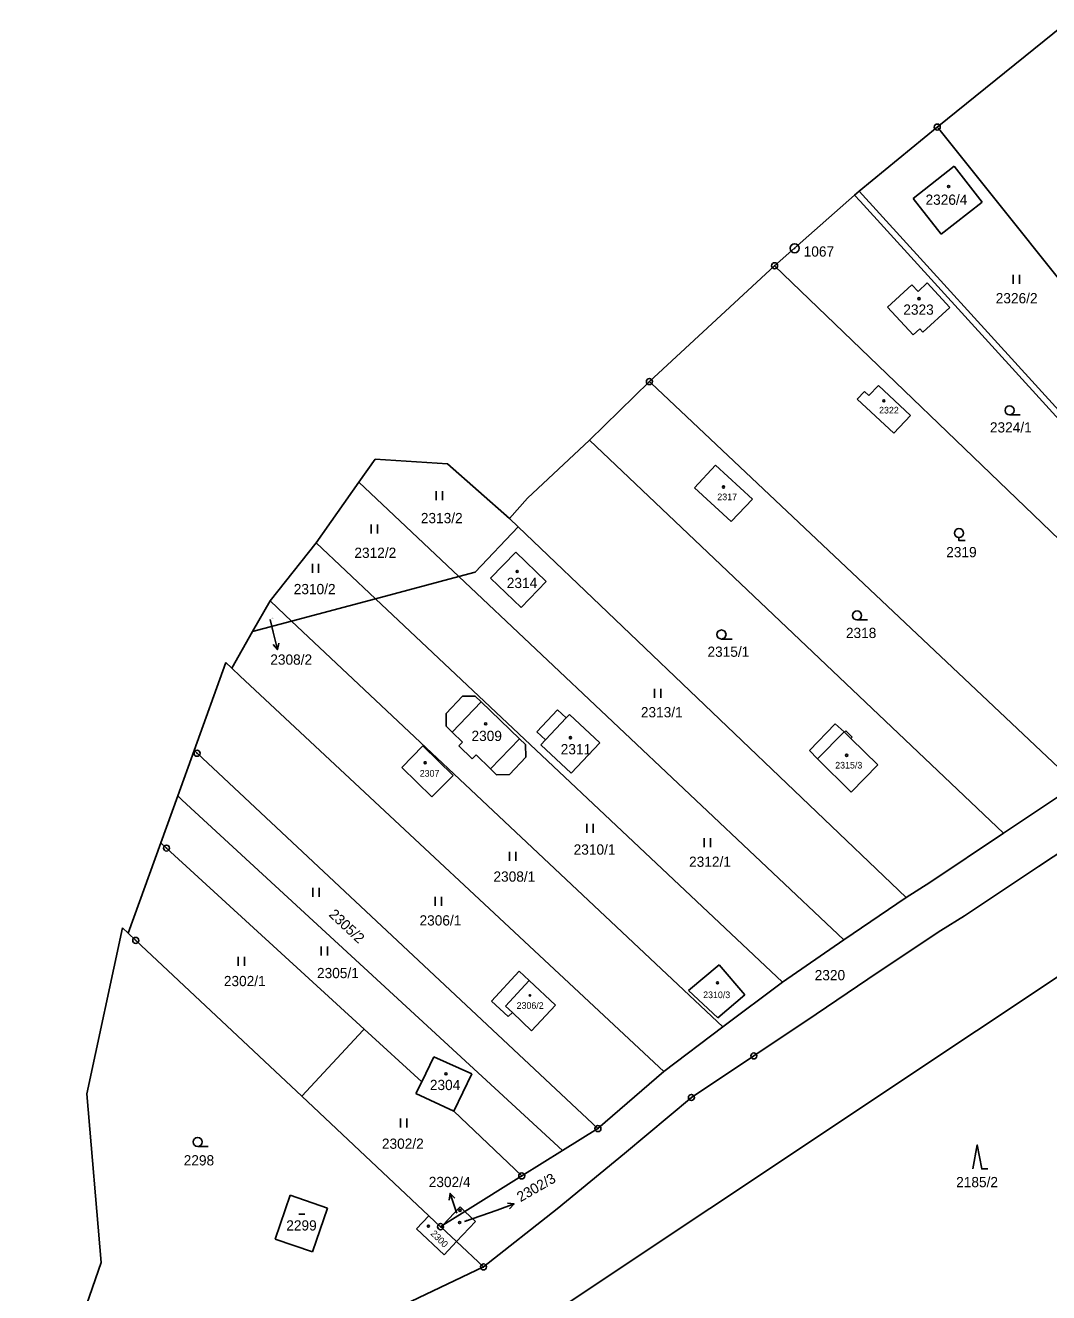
# Model space of a CAD drawing. Extents: x -736345 to -729997, y -1130177 to -1122501.
# Drawn here: x -734578.6 to -734408.5, y -1129088.8 to -1128878.2 of the extents above; entities that cross this region are included whole.
import ezdxf

# ---------------------------------------------------------------- set-up
doc = ezdxf.new("R2010")
doc.units = 0
for name, color, linetype in [('Vrstva 1', 7, 'Continuous'), ('Vrstva 13', 7, 'Continuous'), ('Vrstva 16', 7, 'Continuous'), ('Vrstva 17', 7, 'Continuous'), ('Vrstva 18', 7, 'Continuous'), ('Vrstva 19', 7, 'Continuous'), ('Vrstva 25', 7, 'Continuous'), ('Vrstva 4', 7, 'Continuous')]:
    doc.layers.add(name, color=color, linetype=linetype)

msp = doc.modelspace()

# ---------------------------------------------------------------- linework, layer by layer
at = {"layer": 'Vrstva 1'}
for points in [[(-734426.99, -1128895.15), (-734426.53, -1128895.73)], [(-734426.53, -1128895.73), (-734396.68, -1128933.07)], [(-734431, -1128907.02), (-734424.17, -1128901.66)], [(-734424.17, -1128901.66), (-734419.51, -1128907.6)], [(-734406.77, -1128942.26), (-734439.96, -1128905.8)], [(-734440.73, -1128906.44), (-734439.82, -1128907.45)], [(-734439.82, -1128907.45), (-734365.73, -1128988.82)], [(-734426.34, -1128912.96), (-734431, -1128907.02)], [(-734419.51, -1128907.6), (-734426.34, -1128912.96)], [(-734403.78, -1128966.49), (-734454.03, -1128918.18)], [(-734435.29, -1128925.08), (-734431.22, -1128921.34)], [(-734431.22, -1128921.34), (-734430.18, -1128922.46)], [(-734430.18, -1128922.46), (-734428.65, -1128921.05)], [(-734428.65, -1128921.05), (-734424.9, -1128925.12)], [(-734431, -1128929.68), (-734435.29, -1128925.08)], [(-734424.9, -1128925.12), (-734429.38, -1128929.24)], [(-734429.92, -1128928.67), (-734431, -1128929.68)], [(-734429.38, -1128929.24), (-734429.92, -1128928.67)], [(-734474.84, -1128937.44), (-734474.57, -1128937.69)], [(-734474.57, -1128937.69), (-734403.87, -1129004.42)], [(-734440.3, -1128940.34), (-734439.11, -1128939.07)], [(-734439.11, -1128939.07), (-734438.36, -1128939.77)], [(-734438.36, -1128939.77), (-734436.79, -1128938.08)], [(-734436.79, -1128938.08), (-734431.43, -1128943.08)], [(-734434.2, -1128946.04), (-734440.3, -1128940.34)], [(-734431.43, -1128943.08), (-734434.2, -1128946.04)], [(-734416, -1129012.5), (-734484.82, -1128947.2)], [(-734467.32, -1128955.07), (-734463.84, -1128951.31)], [(-734463.84, -1128951.31), (-734457.72, -1128956.99)], [(-734506.53, -1128969.84), (-734523.13, -1128954.18)], [(-734461.24, -1128960.67), (-734467.32, -1128955.07)], [(-734457.72, -1128956.99), (-734461.24, -1128960.67)], [(-734498.12, -1128960.21), (-734496.67, -1128961.59)], [(-734496.67, -1128961.59), (-734503.81, -1128969.11)], [(-734496.67, -1128961.59), (-734432.19, -1129023.16)], [(-734530.23, -1128964.25), (-734520.37, -1128973.54)], [(-734501.24, -1128970.13), (-734497.06, -1128965.78)], [(-734497.06, -1128965.78), (-734491.99, -1128970.65)], [(-734503.81, -1128969.11), (-734506.53, -1128969.84)], [(-734506.53, -1128969.84), (-734520.37, -1128973.54)], [(-734442.51, -1129030.23), (-734506.53, -1128969.84)], [(-734496.17, -1128975), (-734501.24, -1128970.13)], [(-734491.99, -1128970.65), (-734496.17, -1128975)], [(-734535.43, -1128976.2), (-734537.89, -1128973.88)], [(-734520.37, -1128973.54), (-734534.3, -1128977.26)], [(-734520.37, -1128973.54), (-734452.73, -1129037.27)], [(-734540.8, -1128979), (-734534.3, -1128977.26)], [(-734534.3, -1128977.26), (-734535.43, -1128976.2)], [(-734462.66, -1129044.65), (-734534.3, -1128977.26)], [(-734544.26, -1128985.08), (-734542.83, -1128986.42)], [(-734542.83, -1128986.42), (-734472.47, -1129052.11)], [(-734508.64, -1128992.59), (-734505.93, -1128989.74)], [(-734505.93, -1128989.74), (-734503.82, -1128989.71)], [(-734503.82, -1128989.71), (-734502.81, -1128990.68)], [(-734496.45, -1128996.79), (-734502.81, -1128990.68)], [(-734490.13, -1128991.97), (-734493.57, -1128995.63)], [(-734488.68, -1128993.34), (-734490.13, -1128991.97)], [(-734508.63, -1128994.72), (-734508.64, -1128992.59)], [(-734488.13, -1128992.75), (-734488.68, -1128993.34)], [(-734483.09, -1128997.48), (-734488.13, -1128992.75)], [(-734443.95, -1128994.33), (-734448.24, -1128998.74)], [(-734442.48, -1128995.65), (-734443.95, -1128994.33)], [(-734507.62, -1128995.69), (-734508.63, -1128994.72)], [(-734507.62, -1128995.69), (-734505.9, -1128997.34)], [(-734493.57, -1128995.63), (-734492.11, -1128997)], [(-734442.43, -1128995.7), (-734442.48, -1128995.65)], [(-734442.21, -1128995.48), (-734442.43, -1128995.7)], [(-734441.15, -1128996.52), (-734442.21, -1128995.48)], [(-734441.37, -1128996.74), (-734441.15, -1128996.52)], [(-734515.99, -1129001.55), (-734512.51, -1128997.99)], [(-734512.51, -1128997.99), (-734507.48, -1129002.9)], [(-734505.9, -1128997.34), (-734506.53, -1128997.99)], [(-734506.53, -1128997.99), (-734504.29, -1129000.15)], [(-734496.45, -1128996.79), (-734495.44, -1128997.76)], [(-734495.44, -1128997.76), (-734495.36, -1128999.86)], [(-734492.11, -1128997), (-734492.87, -1128997.8)], [(-734492.87, -1128997.8), (-734487.82, -1129002.53)], [(-734487.82, -1129002.53), (-734483.09, -1128997.48)], [(-734436.88, -1129001.14), (-734441.37, -1128996.74)], [(-734550.02, -1128999.21), (-734550.52, -1128998.74)], [(-734483.4, -1129061.58), (-734550.02, -1128999.21)], [(-734504.29, -1129000.15), (-734503.66, -1128999.49)], [(-734503.66, -1128999.49), (-734501.26, -1129001.8)], [(-734495.36, -1128999.86), (-734498.12, -1129002.74)], [(-734448.24, -1128998.74), (-734446.9, -1129000.16)], [(-734446.9, -1129000.16), (-734441.29, -1129005.65)], [(-734510.98, -1129006.44), (-734515.99, -1129001.55)], [(-734500.25, -1129002.77), (-734501.26, -1129001.8)], [(-734498.12, -1129002.74), (-734500.25, -1129002.77)], [(-734441.29, -1129005.65), (-734436.88, -1129001.14)], [(-734507.48, -1129002.9), (-734510.98, -1129006.44)], [(-734416, -1129012.5), (-734403.87, -1129004.42)], [(-734553.24, -1129006.3), (-734552.48, -1129007)], [(-734552.48, -1129007), (-734489.27, -1129065.23)], [(-734397.98, -1129009.98), (-734410.2, -1129018.01)], [(-734428.26, -1129020.67), (-734416, -1129012.5)], [(-734556.05, -1129014.09), (-734555.1, -1129014.97)], [(-734555.1, -1129014.97), (-734522.25, -1129045.04)], [(-734509.28, -1129104.49), (-734375.97, -1129015.7)], [(-734410.2, -1129018.01), (-734422.48, -1129026.2)], [(-734428.26, -1129020.67), (-734432.19, -1129023.16)], [(-734442.51, -1129030.23), (-734432.19, -1129023.16)], [(-734422.48, -1129026.2), (-734426.4, -1129028.68)], [(-734560.21, -1129030.3), (-734561.47, -1129029.12)], [(-734452.73, -1129037.27), (-734442.51, -1129030.23)], [(-734426.4, -1129028.68), (-734436.84, -1129035.58)], [(-734532.63, -1129056.21), (-734560.21, -1129030.3)], [(-734468.35, -1129038.65), (-734463.25, -1129034.34)], [(-734463.25, -1129034.34), (-734458.97, -1129039.37)], [(-734501.09, -1129040.41), (-734496.48, -1129035.42)], [(-734496.48, -1129035.42), (-734494.81, -1129036.99)], [(-734436.84, -1129035.58), (-734447.13, -1129042.55)], [(-734494.81, -1129036.99), (-734490.47, -1129041.08)], [(-734463.48, -1129043.18), (-734468.35, -1129038.65)], [(-734452.73, -1129037.27), (-734462.66, -1129044.65)], [(-734498.34, -1129042.98), (-734501.09, -1129040.41)], [(-734458.97, -1129039.37), (-734463.48, -1129043.18)], [(-734497.62, -1129042.3), (-734498.34, -1129042.98)], [(-734494.41, -1129045.34), (-734497.62, -1129042.3)], [(-734490.47, -1129041.08), (-734494.41, -1129045.34)], [(-734447.13, -1129042.55), (-734457.49, -1129049.51)], [(-734462.66, -1129044.65), (-734472.47, -1129052.11)], [(-734522.42, -1129045.22), (-734532.63, -1129056.21)], [(-734522.25, -1129045.04), (-734522.42, -1129045.22)], [(-734522.25, -1129045.04), (-734512.69, -1129053.79)], [(-734512.69, -1129053.79), (-734510.66, -1129049.65)], [(-734510.66, -1129049.65), (-734504.37, -1129052.49)], [(-734457.49, -1129049.51), (-734467.86, -1129056.41)], [(-734504.37, -1129052.49), (-734507.35, -1129058.68)], [(-734472.47, -1129052.11), (-734483.4, -1129061.58)], [(-734512.69, -1129053.79), (-734513.64, -1129055.73)], [(-734511.49, -1129076.06), (-734532.63, -1129056.21)], [(-734513.64, -1129055.73), (-734507.35, -1129058.68)], [(-734467.86, -1129056.41), (-734478.98, -1129065.7)], [(-734507.35, -1129058.68), (-734496.06, -1129069.45)], [(-734483.4, -1129061.58), (-734489.27, -1129065.23)], [(-734489.27, -1129065.23), (-734496.06, -1129069.45)], [(-734478.98, -1129065.7), (-734490.16, -1129074.89)], [(-734505.51, -1129075.35), (-734496.06, -1129069.45)], [(-734537.05, -1129079.93), (-734534.54, -1129072.66)], [(-734534.54, -1129072.66), (-734528.32, -1129074.81)], [(-734528.32, -1129074.81), (-734530.83, -1129082.07)], [(-734513.55, -1129078.25), (-734511.49, -1129076.06)], [(-734511.49, -1129076.06), (-734509.56, -1129077.88)], [(-734509.16, -1129077.63), (-734506.3, -1129074.58)], [(-734505.51, -1129075.35), (-734509.16, -1129077.63)], [(-734505.51, -1129075.35), (-734506.3, -1129074.58)], [(-734503.77, -1129077.03), (-734505.51, -1129075.35)], [(-734490.16, -1129074.89), (-734502.41, -1129084.58)], [(-734508.95, -1129082.57), (-734513.55, -1129078.25)], [(-734509.16, -1129077.63), (-734509.56, -1129077.88)], [(-734509.56, -1129077.88), (-734509.47, -1129077.96)], [(-734509.47, -1129077.96), (-734506.9, -1129080.37)], [(-734506.9, -1129080.37), (-734503.77, -1129077.03)], [(-734530.83, -1129082.07), (-734537.05, -1129079.93)], [(-734506.9, -1129080.37), (-734508.95, -1129082.57)], [(-734502.41, -1129084.58), (-734506.9, -1129080.37)], [(-734502.41, -1129084.58), (-734537.26, -1129101.19)]]:
    msp.add_lwpolyline(points, dxfattribs=at)
at = {"layer": 'Vrstva 13'}
for points in [[(-734406.05, -1128878.24), (-734426.99, -1128895.15)], [(-734426.99, -1128895.15), (-734439.96, -1128905.8)], [(-734439.96, -1128905.8), (-734440.73, -1128906.44)], [(-734440.73, -1128906.44), (-734454.03, -1128918.18)], [(-734454.03, -1128918.18), (-734474.84, -1128937.44)], [(-734484.82, -1128947.2), (-734474.84, -1128937.44)], [(-734484.82, -1128947.2), (-734495.09, -1128956.82)], [(-734523.13, -1128954.18), (-734520.4, -1128950.32)], [(-734520.4, -1128950.32), (-734508.4, -1128951.09)], [(-734508.4, -1128951.09), (-734498.12, -1128960.21)], [(-734523.13, -1128954.18), (-734530.23, -1128964.25)], [(-734495.09, -1128956.82), (-734498.12, -1128960.21)], [(-734537.89, -1128973.88), (-734530.23, -1128964.25)], [(-734537.89, -1128973.88), (-734540.8, -1128979)], [(-734540.8, -1128979), (-734544.26, -1128985.08)], [(-734550.52, -1128998.74), (-734545.26, -1128984.15)], [(-734545.26, -1128984.15), (-734544.26, -1128985.08)], [(-734550.52, -1128998.74), (-734553.24, -1129006.3)], [(-734553.24, -1129006.3), (-734556.05, -1129014.09)], [(-734561.47, -1129029.12), (-734556.05, -1129014.09)], [(-734562.42, -1129028.23), (-734568.36, -1129055.81)], [(-734561.47, -1129029.12), (-734562.42, -1129028.23)], [(-734568.36, -1129055.81), (-734565.98, -1129083.83)], [(-734565.98, -1129083.83), (-734578.56, -1129120.12)]]:
    msp.add_lwpolyline(points, dxfattribs=at)
at = {"layer": 'Vrstva 16'}
for points in [[(-734537.88, -1128976.97), (-734537.37, -1128979.06)], [(-734506.86, -1129075.64), (-734507.01, -1129075.2)], [(-734505.57, -1129077.04), (-734500.16, -1129075.11)]]:
    msp.add_lwpolyline(points, dxfattribs=at)
at = {"layer": 'Vrstva 25'}
for points in [[(-734414.377, -1128921.175), (-734414.377, -1128919.675)], [(-734413.343, -1128921.175), (-734413.343, -1128919.675)], [(-734414.99, -1128942.98), (-734413.24, -1128942.98)], [(-734510.287, -1128957.135), (-734510.287, -1128955.635)], [(-734509.253, -1128957.135), (-734509.253, -1128955.635)], [(-734521.057, -1128962.705), (-734521.057, -1128961.205)], [(-734520.023, -1128962.705), (-734520.023, -1128961.205)], [(-734423.4, -1128963.37), (-734423.4, -1128963.87), (-734422.377, -1128963.87)], [(-734530.857, -1128969.235), (-734530.857, -1128967.735)], [(-734529.823, -1128969.235), (-734529.823, -1128967.735)], [(-734440.32, -1128977.06), (-734438.57, -1128977.06)], [(-734537.37, -1128979.06), (-734536.66, -1128981.974)], [(-734536.411, -1128980.884), (-734536.66, -1128981.974), (-734537.382, -1128981.121)], [(-734462.86, -1128980.22), (-734461.11, -1128980.22)], [(-734473.987, -1128989.975), (-734473.987, -1128988.475)], [(-734472.953, -1128989.975), (-734472.953, -1128988.475)], [(-734485.227, -1129012.415), (-734485.227, -1129010.915)], [(-734484.193, -1129012.415), (-734484.193, -1129010.915)], [(-734465.717, -1129014.805), (-734465.717, -1129013.305)], [(-734464.683, -1129014.805), (-734464.683, -1129013.305)], [(-734498.097, -1129017.065), (-734498.097, -1129015.565)], [(-734497.063, -1129017.065), (-734497.063, -1129015.565)], [(-734530.787, -1129023.065), (-734530.787, -1129021.565)], [(-734529.753, -1129023.065), (-734529.753, -1129021.565)], [(-734510.447, -1129024.545), (-734510.447, -1129023.045)], [(-734509.413, -1129024.545), (-734509.413, -1129023.045)], [(-734529.377, -1129032.825), (-734529.377, -1129031.325)], [(-734528.343, -1129032.825), (-734528.343, -1129031.325)], [(-734543.187, -1129034.515), (-734543.187, -1129033.015)], [(-734542.153, -1129034.515), (-734542.153, -1129033.015)], [(-734516.197, -1129061.395), (-734516.197, -1129059.895)], [(-734515.163, -1129061.395), (-734515.163, -1129059.895)], [(-734549.91, -1129064.55), (-734548.16, -1129064.55)], [(-734421.11, -1129068.28), (-734420.36, -1129064.28), (-734419.61, -1129068.28), (-734418.61, -1129068.28)], [(-734508.115, -1129073.461), (-734507.956, -1129072.354), (-734507.166, -1129073.145)], [(-734507.01, -1129075.2), (-734507.956, -1129072.354)], [(-734500.16, -1129075.11), (-734497.334, -1129074.104)], [(-734498.444, -1129073.969), (-734497.334, -1129074.104), (-734498.109, -1129074.911)], [(-734533.13, -1129075.8), (-734532.13, -1129075.8)]]:
    msp.add_lwpolyline(points, dxfattribs=at)
for centre, radius in [((-734426.99, -1128895.15), 0.5), ((-734426.99, -1128895.15), 0.032), ((-734425.11, -1128905.03), 0.175), ((-734450.7, -1128915.29), 0.75), ((-734450.7, -1128915.29), 0.032), ((-734454.03, -1128918.18), 0.5), ((-734454.03, -1128918.18), 0.032), ((-734430.04, -1128923.67), 0.175), ((-734474.84, -1128937.44), 0.5), ((-734474.84, -1128937.44), 0.032), ((-734435.89, -1128940.63), 0.175), ((-734414.99, -1128942.23), 0.75), ((-734462.53, -1128954.96), 0.175), ((-734423.4, -1128962.62), 0.75), ((-734496.82, -1128968.99), 0.175), ((-734440.32, -1128976.31), 0.75), ((-734462.86, -1128979.47), 0.75), ((-734502.05, -1128994.32), 0.175), ((-734487.97, -1128996.62), 0.175), ((-734550.02, -1128999.21), 0.5), ((-734550.02, -1128999.21), 0.032), ((-734512.11, -1129000.78), 0.175), ((-734442.06, -1128999.56), 0.175), ((-734555.1, -1129014.97), 0.5), ((-734555.1, -1129014.97), 0.032), ((-734560.21, -1129030.3), 0.5), ((-734560.21, -1129030.3), 0.032), ((-734463.53, -1129037.35), 0.175), ((-734494.699, -1129039.46), 0.118), ((-734457.49, -1129049.51), 0.5), ((-734457.49, -1129049.51), 0.032), ((-734508.65, -1129052.47), 0.175), ((-734467.86, -1129056.41), 0.5), ((-734467.86, -1129056.41), 0.032), ((-734483.4, -1129061.58), 0.5), ((-734483.4, -1129061.58), 0.032), ((-734549.91, -1129063.8), 0.75), ((-734496.06, -1129069.45), 0.5), ((-734496.06, -1129069.45), 0.032), ((-734506.32, -1129075.16), 0.175), ((-734511.57, -1129077.8), 0.175), ((-734509.56, -1129077.88), 0.5), ((-734509.56, -1129077.88), 0.032), ((-734506.38, -1129077.2), 0.175), ((-734502.41, -1129084.58), 0.5), ((-734502.41, -1129084.58), 0.032)]:
    msp.add_circle(centre, radius, dxfattribs=at)
at = {"layer": 'Vrstva 4'}
for points in [[(-734502.81, -1128990.68), (-734507.62, -1128995.69)], [(-734488.68, -1128993.34), (-734492.11, -1128997)], [(-734446.9, -1129000.16), (-734442.48, -1128995.65)], [(-734442.43, -1128995.7), (-734441.37, -1128996.74)], [(-734501.26, -1129001.8), (-734496.45, -1128996.79)], [(-734494.81, -1129036.99), (-734498.75, -1129041.23)], [(-734498.75, -1129041.23), (-734497.62, -1129042.3)], [(-734509.47, -1129077.96), (-734509.16, -1129077.63)]]:
    msp.add_lwpolyline(points, dxfattribs=at)

# ---------------------------------------------------------------- texts
at = {"layer": 'Vrstva 16'}
for s, p in [('2308/2', (-734537.85, -1128984.49)), ('2302/4', (-734511.517, -1129071.3))]:
    msp.add_text(s, height=1.7, dxfattribs=at).set_placement(p)
msp.add_text('2302/3', height=1.7, rotation=29.90024, dxfattribs=at).set_placement((-734496.257, -1129073.827))
at = {"layer": 'Vrstva 17'}
msp.add_text('1067', height=1.7, dxfattribs=at).set_placement((-734449.2, -1128916.67))
at = {"layer": 'Vrstva 18'}
for s, height, p in [('2326/2', 1.7, (-734417.28, -1128924.43)), ('2324/1', 1.7, (-734418.25, -1128945.9)), ('2313/2', 1.7, (-734512.83, -1128960.97)), ('2312/2', 1.7, (-734523.87, -1128966.74)), ('2319', 1.7, (-734425.51, -1128966.63)), ('2310/2', 1.7, (-734533.95, -1128972.77)), ('2308/2', 0.1, (-734537.68, -1128976.77)), ('2318', 1.7, (-734442.18, -1128980.06)), ('2315/1', 1.7, (-734465.19, -1128983.18)), ('2313/1', 1.7, (-734476.26, -1128993.24)), ('2310/1', 1.7, (-734487.43, -1129016.05)), ('2312/1', 1.7, (-734468.25, -1129018.08)), ('2308/1', 1.7, (-734500.76, -1129020.55)), ('2306/1', 1.7, (-734513.05, -1129027.83)), ('2302/1', 1.7, (-734545.57, -1129037.91)), ('2305/1', 1.7, (-734530.09, -1129036.58)), ('2320', 1.7, (-734447.37, -1129036.93)), ('2302/2', 1.7, (-734519.3, -1129064.94)), ('2298', 1.7, (-734552.24, -1129067.7)), ('2185/2', 1.7, (-734423.86, -1129071.32))]:
    msp.add_text(s, height=height, dxfattribs=at).set_placement(p)
msp.add_text('2305/2', height=1.7, rotation=316.80252, dxfattribs=at).set_placement((-734528.238, -1129026.162))
at = {"layer": 'Vrstva 19'}
for s, height, p in [('2326/4', 1.7, (-734428.95, -1128908.06)), ('2323', 1.7, (-734432.64, -1128926.33)), ('2322', 1.1, (-734436.67, -1128942.74)), ('2317', 1.1, (-734463.55, -1128957.15)), ('2314', 1.7, (-734498.54, -1128971.75)), ('2309', 1.7, (-734504.41, -1128997.17)), ('2311', 1.7, (-734489.58, -1128999.38)), ('2315/3', 1.1, (-734443.96, -1129001.74)), ('2307', 1.1, (-734513.01, -1129003.1)), ('2306/2', 1.1, (-734496.91, -1129041.68)), ('2310/3', 1.1, (-734465.91, -1129039.9)), ('2304', 1.7, (-734511.33, -1129055.18)), ('2302/4', 0.1, (-734506.66, -1129075.44)), ('2299', 1.7, (-734535.19, -1129078.52)), ('2302/3', 0.1, (-734505.37, -1129076.84))]:
    msp.add_text(s, height=height, dxfattribs=at).set_placement(p)
msp.add_text('2300', height=1.1, rotation=315.00251, dxfattribs=at).set_placement((-734511.278, -1129079.13))

doc.saveas('drawing.dxf')
